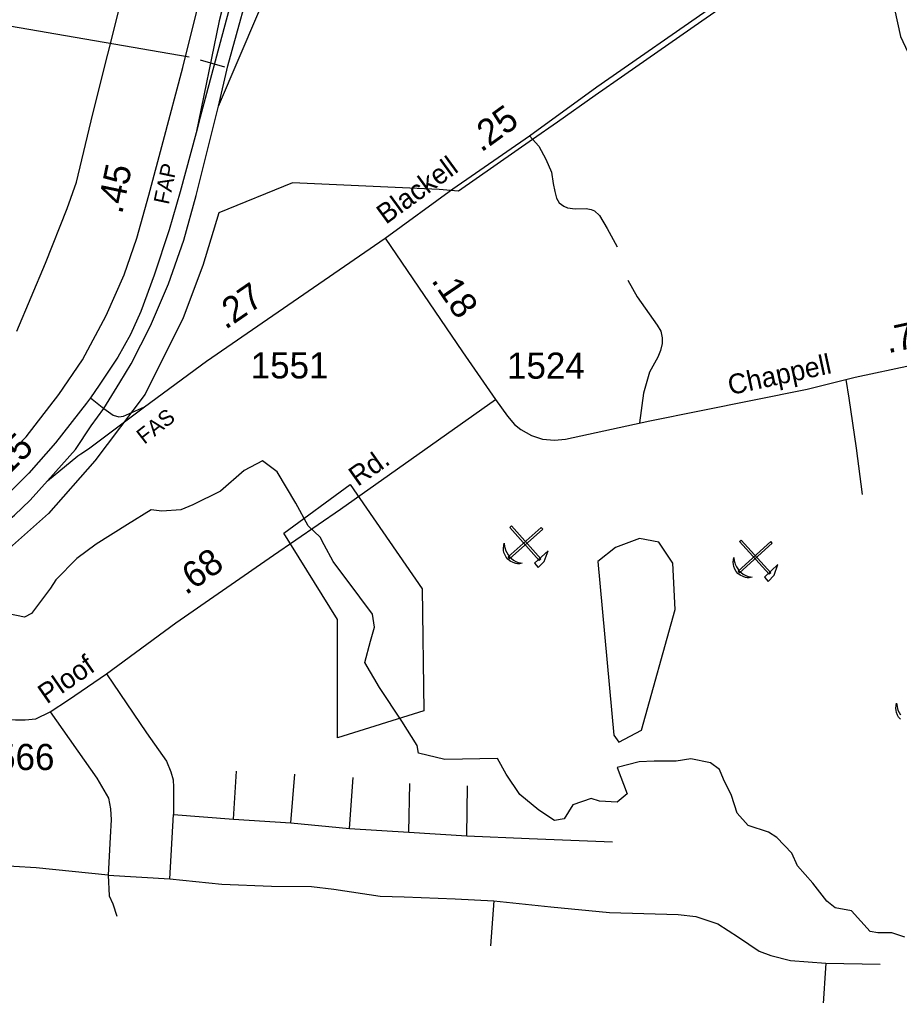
# Model space of a CAD drawing. Extents: x 2104537 to 2336408, y 34176 to 229611.
# Drawn here: x 2297199 to 2301409, y 169155 to 173826 of the extents above; entities that cross this region are included whole.
import ezdxf

# ---------------------------------------------------------------- set-up
doc = ezdxf.new("R2010")
doc.units = 0
for name, color, linetype in [('Exist Boundary Political City Limit New', 7, 'Continuous'), ('Exist Geographical Quarry CELL', 7, 'Continuous'), ('Exist Hydrographic Creek Single Shore', 7, 'Continuous'), ('Exist Hydrographic Pond Under 1500 Sq Ft', 7, 'Continuous'), ('Exist Road Non-System Type 51', 7, 'Continuous'), ('Exist Road Primary Interstate Ramp 1 Lane Attributed', 7, 'Continuous'), ('Exist Road Primary US Divided Attributed', 7, 'Continuous'), ('Exist Road Primary US Label', 7, 'Continuous'), ('Exist Road Primary US Mileage Hundredths English Label', 7, 'Continuous'), ('Exist Road Primary US Structure Ovrhead Sign CELL', 7, 'Continuous'), ('Exist Road Primary US Structure Standard Bridge Number Label', 7, 'Continuous'), ('Exist Road Secondary Mileage Hundredths English Label', 7, 'Continuous'), ('Exist Road Secondary Type 51 Attributed', 7, 'Continuous'), ('Exist Road Secondary Type 51 Label', 7, 'Continuous'), ('Exist Road Secondary Type 51 Number Label', 7, 'Continuous'), ('Map Preparation Boundary City Limit Buffer Line', 7, 'Continuous')]:
    doc.layers.add(name, color=color, linetype=linetype)

msp = doc.modelspace()

# ---------------------------------------------------------------- linework, layer by layer
at = {"layer": 'Exist Boundary Political City Limit New'}
for points in [[(2297057.5, 171652.3), (2297230.8, 171828.3), (2297387, 172030.9), (2297500, 172197.4), (2297612.5, 172409.8), (2297699.2, 172604.8), (2297759.2, 172778.8), (2297818, 172985.9), (2297885.2, 173241.5), (2297979.8, 173596.5), (2298036, 173820.9), (2298101.2, 174081.2), (2298164.5, 174342), (2298185.2, 174422.7), (2298211.2, 174536.8), (2298222, 174663.9), (2298215.5, 174719.5), (2298188.8, 174811.5), (2298204, 174800.4)], [(2301002.2, 174193.6), (2300463, 173817.7), (2300094.8, 173561.3), (2299953.2, 173462.4), (2299772, 173335.4), (2299653.5, 173252.4), (2299299, 173004.2), (2299206.5, 173011.8), (2298504.2, 173044.2), (2298152.8, 172900), (2298076.2, 172649.4), (2297980.8, 172397.9), (2297800, 172033.3), (2297559.5, 171713.8), (2297337.8, 171461.2), (2297048.2, 171206)], [(2299133.2, 170516.7), (2298720.8, 170387.7), (2298720.8, 170955.2), (2298462.8, 171368), (2298781, 171600.1), (2299124.8, 171101.4), (2299133.2, 170516.7)]]:
    msp.add_lwpolyline(points, dxfattribs=at)
at = {"layer": 'Exist Geographical Quarry CELL'}
for points in [[(2299702, 171386.1), (2299694.8, 171394.1), (2299536.6, 171253.7), (2299543.8, 171245.6)], [(2299693.5, 171244.4), (2299685.5, 171237.2), (2299545, 171395.4), (2299553.1, 171402.6)], [(2299603.8, 171223.8), (2299596.2, 171222.1), (2299590.3, 171221.1), (2299580.6, 171221.2), (2299572.7, 171222.7), (2299560.7, 171227.2), (2299546.9, 171234.1), (2299535.7, 171243.4), (2299527.4, 171252.2), (2299521.6, 171262.7), (2299516.4, 171275.6), (2299514.6, 171285), (2299513.9, 171296.3), (2299515.2, 171308.5), (2299517.4, 171319.1), (2299519.5, 171304), (2299521.6, 171294.2), (2299524.1, 171286.9), (2299530, 171274.7), (2299536.1, 171264.2), (2299540.8, 171257.2), (2299552.2, 171246.9), (2299561.9, 171238.9), (2299573.3, 171232.6), (2299584.8, 171228.1), (2299596.4, 171225.3)], [(2300800.5, 171319.8), (2300793.3, 171327.8), (2300636.4, 171185.9), (2300643.6, 171177.9)], [(2300793.4, 171178), (2300785.4, 171170.8), (2300643.5, 171327.7), (2300651.5, 171334.9)], [(2299662.8, 171223.4), (2299679.8, 171203.6), (2299709.6, 171232.4), (2299728, 171283.6)], [(2300703.9, 171156.6), (2300696.3, 171154.9), (2300690.4, 171153.8), (2300680.7, 171153.8), (2300672.8, 171155.2), (2300660.7, 171159.6), (2300646.9, 171166.4), (2300635.6, 171175.5), (2300627.2, 171184.3), (2300621.3, 171194.7), (2300616, 171207.5), (2300614.1, 171217), (2300613.3, 171228.3), (2300614.5, 171240.5), (2300616.6, 171251.1), (2300618.8, 171236), (2300621, 171226.3), (2300623.6, 171218.9), (2300629.6, 171206.9), (2300635.8, 171196.4), (2300640.5, 171189.5), (2300652.1, 171179.3), (2300661.8, 171171.3), (2300673.3, 171165.1), (2300684.8, 171160.8), (2300696.5, 171158.1)], [(2300762.9, 171156.7), (2300780.1, 171137.2), (2300809.6, 171166.2), (2300827.6, 171217.6)]]:
    msp.add_lwpolyline(points, close=True, dxfattribs=at)
msp.add_lwpolyline([(2301413.4, 170477.7), (2301405.1, 170486.4), (2301399.3, 170497), (2301394.2, 170509.8), (2301392.4, 170519.3), (2301391.7, 170530.6), (2301393, 170542.8), (2301395.2, 170553.4), (2301397.2, 170538.3), (2301399.3, 170528.5), (2301401.8, 170521.2), (2301407.8, 170509), (2301413.9, 170498.5)], dxfattribs=at)
at = {"layer": 'Exist Hydrographic Creek Single Shore'}
msp.add_lwpolyline([(2301433.9, 169434.6), (2301372.4, 169455.8), (2301305.1, 169455.8), (2301268.6, 169461.6), (2301180.1, 169560.6), (2301101.3, 169574.1), (2301061, 169606.8), (2300993.7, 169693.3), (2300920.7, 169776), (2300893.8, 169835.6), (2300822.6, 169910.6), (2300782.3, 169937.5), (2300684.3, 169969.3), (2300632.4, 170027), (2300605.4, 170111.6), (2300567, 170190.5), (2300547.8, 170236.6), (2300505.5, 170269.3), (2300411.3, 170288.5), (2300340.2, 170277), (2300234.5, 170277), (2300163.4, 170273.1), (2300057.7, 170246.2), (2300105.7, 170120.3), (2300057.7, 170079.9), (2299973.1, 170085.6), (2299934.6, 170097.2), (2299846.2, 170068.3), (2299803.9, 170001), (2299757.8, 169993.3), (2299682.8, 170041.4), (2299592.5, 170116.4), (2299527.2, 170214.5), (2299484.9, 170289.5), (2299233.1, 170284.7), (2299108.1, 170315.5), (2299100.5, 170352), (2299027.4, 170467.4), (2298921.7, 170628.9), (2298850.6, 170749.1), (2298877.5, 170851.1), (2298896.7, 170918.4), (2298887.1, 170979.9), (2298827.5, 171060.7), (2298698.7, 171232.8), (2298656.5, 171311.7), (2298637.2, 171348.2), (2298579.6, 171402.1), (2298520, 171511.7), (2298431.6, 171661.7), (2298360.5, 171714.6), (2298274, 171668.4), (2298160.6, 171568.4), (2298027.9, 171503), (2297970.3, 171480), (2297879.9, 171472.3), (2297828, 171480), (2297714.6, 171409.8), (2297564.7, 171315.5), (2297472.5, 171246.3), (2297372.5, 171144.4), (2297347.5, 171104), (2297255.3, 170982.8), (2297222.6, 170965.5), (2297138, 170982.8)], dxfattribs=at)
at = {"layer": 'Exist Hydrographic Pond Under 1500 Sq Ft'}
msp.add_lwpolyline([(2300066.6, 170367.3), (2300174.4, 170424.3), (2300335.4, 171001.7), (2300324.5, 171224.9), (2300257.5, 171324.7), (2300165.4, 171342.8), (2300049.5, 171299.2), (2299966.5, 171231.9), (2300041.5, 170400.7), (2300066.6, 170367.3)], dxfattribs=at)
at = {"layer": 'Exist Road Non-System Type 51'}
for p, q in [((2298222.1, 169999.1), (2298237.4, 170228)), ((2298496.9, 169981.8), (2298516.1, 170214.5)), ((2298777.5, 169953.9), (2298794.8, 170198.1)), ((2299062, 169936.6), (2299065.9, 170169.3)), ((2299338.8, 169919.3), (2299342.6, 170157.8)), ((2297918.4, 169713.5), (2297935.7, 170021.2)), ((2297935.7, 170021.2), (2298222.1, 169999.1)), ((2298222.1, 169999.1), (2298496.9, 169981.8)), ((2298496.9, 169981.8), (2298777.5, 169953.9)), ((2298777.5, 169953.9), (2299062, 169936.6)), ((2299062, 169936.6), (2299338.8, 169919.3)), ((2297622.4, 169731.8), (2297918.4, 169713.5)), ((2299467.6, 169608.7), (2299452.2, 169393.3)), ((2301057.1, 169310.6), (2301316.6, 169304.8))]:
    msp.add_line(p, q, dxfattribs=at)
for points in [[(2297185.7, 172334.1), (2297322.8, 172659.1), (2297427.1, 172921.6), (2297471.8, 173046.8), (2297549.2, 173374.8), (2297692.3, 173947.4), (2297757.8, 174162.1), (2297817.4, 174382.8), (2297841.3, 174475.2), (2297847.2, 174561.7), (2297841.3, 174615.4), (2297814.4, 174681), (2297790.6, 174722.7), (2297728, 174761.5), (2297611.8, 174833.1), (2297248.3, 175018), (2297176.7, 175038.8)], [(2301205.6, 174382.1), (2301261, 174276.7), (2301341.7, 174073.8), (2301414.3, 173744.7), (2301449.3, 173669.2), (2301464.1, 173619.7)], [(2299638.6, 173269.1), (2299683.2, 173219.7), (2299716.1, 173158.1), (2299743.8, 173095.9), (2299751.6, 173040.6), (2299760, 173002.7), (2299768.6, 172970.7), (2299781, 172948.9), (2299803.3, 172933.3), (2299821.2, 172925.4), (2299857.1, 172920.2), (2299909.3, 172920.8), (2299933.5, 172917), (2299949.5, 172911.1), (2299973.9, 172887.7), (2300010.8, 172826), (2300058, 172738.8)], [(2300109.2, 172578.6), (2300154.3, 172499.4), (2300250, 172362.7), (2300266.5, 172334.8), (2300273.1, 172302.9), (2300273.2, 172275), (2300265.7, 172242.7), (2300252.3, 172210.5), (2300213.2, 172138.1), (2300184.3, 172037.6), (2300164.7, 171895)], [(2301152.4, 172102.7), (2301166.9, 172014.4), (2301201.3, 171775.1), (2301230, 171552.6)], [(2297614.7, 170695.3), (2297806.9, 170412.6), (2297901.1, 170276), (2297922.2, 170226), (2297933.8, 170187.6), (2297935.7, 170152.9), (2297935.7, 170021.2)], [(2297345.6, 170512.6), (2297568.6, 170195.3), (2297624.3, 170099.1), (2297633.9, 170049.1), (2297637.8, 169995.2), (2297632, 169912.5), (2297622.4, 169731.8)], [(2299338.8, 169919.3), (2299637.9, 169907.2), (2300035.8, 169890.3)], [(2297622.4, 169731.8), (2297278.3, 169765.4), (2296955.4, 169784.7), (2296544.1, 169808.7), (2296482.6, 169802.9), (2296419.2, 169789.5), (2296365.3, 169776), (2296300, 169747.1), (2296175.1, 169664.5), (2295977.1, 169509.6)], [(2297622.4, 169731.8), (2297628.1, 169631.8), (2297645.4, 169593.3), (2297664.7, 169535.6)], [(2297918.4, 169713.5), (2298166.3, 169688.5), (2298404.7, 169678.9), (2298595, 169677), (2298702.6, 169663.5), (2298923.6, 169630.8), (2299039, 169626.9), (2299283.1, 169617.3), (2299467.6, 169608.7)], [(2299467.6, 169608.7), (2299740.5, 169579.8), (2300021.1, 169552.9), (2300349.8, 169542.3), (2300434.4, 169532.7), (2300540.1, 169498.1), (2300638.1, 169434.6), (2300738.1, 169367.3), (2300793.8, 169346.2), (2300888, 169323.1), (2301057.1, 169310.6)], [(2301057.1, 169310.6), (2301041.8, 169093.3), (2301024.5, 168845.2), (2301034.1, 168742.3), (2301049.4, 168663.4), (2301064.8, 168619.2), (2301122.5, 168544.2), (2301316.6, 168322)]]:
    msp.add_lwpolyline(points, dxfattribs=at)
at = {"layer": 'Exist Road Primary Interstate Ramp 1 Lane Attributed'}
for points in [[(2297582.6, 175451.5), (2297651.4, 175396.4), (2297760.6, 175318.4), (2297893.9, 175245.7), (2297977, 175192), (2298067.1, 175124.4), (2298122.5, 175075.9), (2298163.2, 175030.4), (2298221.2, 174961.5), (2298268, 174888.7), (2298299.2, 174810.8), (2298321.7, 174739.7), (2298330.4, 174658.3), (2298325.2, 174557.8), (2298254.1, 174209.2), (2298153.7, 173819.3), (2298043.1, 173284.2)], [(2298151.2, 173410.6), (2298343.8, 173863.2), (2298439.9, 174013.6), (2298554.5, 174164), (2298663, 174275.6), (2298788.5, 174391.9), (2298901.7, 174475.6), (2299021, 174557.8), (2299186.8, 174647.7), (2299292.2, 174694.2), (2299394.5, 174733), (2299527.7, 174768.7), (2299664.1, 174805.9), (2299783.4, 174826), (2300232.8, 174875.6), (2300452.9, 174920.6), (2300593.8, 174962)], [(2297331.7, 171618.4), (2297477.7, 171737.6), (2297492, 171746.9), (2297528.8, 171770.8), (2297796.5, 171972.6)]]:
    msp.add_lwpolyline(points, dxfattribs=at)
at = {"layer": 'Exist Road Primary US Divided Attributed'}
for points in [[(2298872.9, 174931.9), (2298844.1, 174907.9), (2298808.2, 174872), (2298768.2, 174836.2), (2298684.6, 174746.3), (2298571.4, 174622.3), (2298507.9, 174527.7), (2298433.5, 174420.7), (2298370, 174304.4), (2298300.2, 174177), (2298246.5, 174042.8), (2298165.4, 173740.1), (2298063.1, 173358.7), (2298043.1, 173284.2)], [(2298151.2, 173410.6), (2298195.9, 173604.5), (2298327, 174084.6), (2298374.7, 174221.7), (2298421.1, 174333.9), (2298503.2, 174462.6), (2298585.4, 174577.3), (2298710.9, 174716.8), (2298793, 174806.8), (2298854.6, 174863.8), (2298920.7, 174919.8)], [(2297601.4, 171963.7), (2297679.2, 172089.3), (2297733.4, 172177.7), (2297824.9, 172360.7), (2297911.7, 172560.7), (2297984.3, 172769.5), (2298043.9, 172984.2), (2298151.2, 173410.6)], [(2298043.1, 173284.2), (2297966.7, 173001), (2297914.7, 172818.8), (2297843.5, 172602.5), (2297778.4, 172428.9), (2297728.8, 172318.8), (2297668.4, 172210.3), (2297580, 172075.4), (2297538, 172016.2)], [(2297538, 172016.2), (2297519.6, 171990.1), (2297370.4, 171800.3), (2297243.4, 171654.3), (2297131.1, 171543.7), (2297015.5, 171433.4), (2296827.3, 171286.9), (2296587.8, 171119.5)], [(2297331.7, 171618.4), (2297465.8, 171767.5), (2297541.3, 171881.6), (2297601.4, 171963.7)], [(2296638.6, 171060.2), (2296768.8, 171154.7), (2296917.5, 171251.6), (2297057.5, 171359), (2297174.7, 171453.3), (2297250.3, 171525.3), (2297331.7, 171618.4)]]:
    msp.add_lwpolyline(points, dxfattribs=at)
at = {"layer": 'Exist Road Primary US Structure Ovrhead Sign CELL'}
msp.add_line((2298062.9, 173632.4), (2298179.8, 173599.5), dxfattribs=at)
at = {"layer": 'Exist Road Primary US Structure Standard Bridge Number Label'}
msp.add_line((2298009.9, 173646.1), (2297103.3, 173802.1), dxfattribs=at)
at = {"layer": 'Exist Road Secondary Type 51 Attributed'}
for points in [[(2298948.8, 172780.3), (2299271.9, 173016.1), (2299638.6, 173269.1), (2299961.3, 173503.3), (2300530.1, 173898.9), (2300872, 174130.8), (2301279, 174414.5), (2301546.3, 174608.6), (2301808.2, 174791.8), (2302216.1, 175073.7), (2302456, 175242.4), (2302730.6, 175431.9), (2302868, 175518.9), (2303099.2, 175687.6)], [(2297796.5, 171972.6), (2298093.2, 172191), (2298948.8, 172780.3)], [(2298948.8, 172780.3), (2299318.4, 172235.8), (2299476.5, 172007.3)], [(2299476.5, 172007.3), (2299534.1, 171927.7), (2299566.7, 171888.3), (2299596.6, 171863.9), (2299648.1, 171835.4), (2299701, 171817.7), (2299758.6, 171812.8), (2299810.9, 171817.7), (2300214.7, 171906), (2300452.4, 171953.5), (2300967.4, 172057.3), (2301197.3, 172113.7), (2301467.3, 172172), (2301616.6, 172210), (2301703.4, 172231.7), (2301799.8, 172263), (2302271.4, 172416.5), (2302407.7, 172454.8), (2302491.4, 172483.5), (2302692.3, 172557.7), (2302856.1, 172637.9), (2303036.8, 172757.3)], [(2296638.6, 171060.2), (2296674.2, 170996.6), (2296724.2, 170921.8), (2296946.7, 170602.8), (2296990.1, 170548.5), (2297015.9, 170522.7), (2297054.1, 170498.5), (2297086, 170484.8), (2297134, 170476.6), (2297178.7, 170473.9), (2297226.2, 170473.9), (2297276.1, 170479.5), (2297345.6, 170512.6), (2297432.5, 170570.2), (2297614.7, 170695.3), (2297946.7, 170938.1), (2298413.4, 171262.5), (2298735, 171482.4), (2299476.5, 172007.3)], [(2297538, 172016.2), (2297601.4, 171963.7)], [(2297601.4, 171963.7), (2297645.9, 171931.8), (2297673.5, 171925), (2297696.2, 171928.1), (2297796.5, 171972.6)]]:
    msp.add_lwpolyline(points, dxfattribs=at)
at = {"layer": 'Map Preparation Boundary City Limit Buffer Line'}
for points in [[(2297057.5, 171652.3), (2297230.8, 171828.3), (2297387, 172030.9), (2297500, 172197.4), (2297612.5, 172409.8), (2297699.2, 172604.8), (2297759.2, 172778.8), (2297818, 172985.9), (2297885.2, 173241.5), (2297979.8, 173596.5), (2298036, 173820.9), (2298101.2, 174081.2), (2298164.5, 174342), (2298185.2, 174422.7), (2298211.2, 174536.8), (2298222, 174663.9), (2298215.5, 174719.5), (2298188.8, 174811.5), (2298204, 174800.4)], [(2301002.2, 174193.6), (2300463, 173817.7), (2300094.8, 173561.3), (2299953.2, 173462.4), (2299772, 173335.4), (2299653.5, 173252.4), (2299299, 173004.2), (2299206.5, 173011.8), (2298504.2, 173044.2), (2298152.8, 172900), (2298076.2, 172649.4), (2297980.8, 172397.9), (2297800, 172033.3), (2297559.5, 171713.8), (2297337.8, 171461.2), (2297048.2, 171206)], [(2299133.2, 170516.7), (2298720.8, 170387.7), (2298720.8, 170955.2), (2298462.8, 171368), (2298781, 171600.1), (2299124.8, 171101.4), (2299133.2, 170516.7)]]:
    msp.add_lwpolyline(points, dxfattribs=at)

# ---------------------------------------------------------------- texts
at = {"layer": 'Exist Road Primary US Label'}
for s, rotation, p in [('FAP', 77.9973, (2297912.6, 172937.1)), ('FAS', 37.8895, (2297795.7, 171790.3))]:
    msp.add_text(s, height=75, rotation=rotation, dxfattribs=at).set_placement(p)
at = {"layer": 'Exist Road Primary US Mileage Hundredths English Label'}
for s, rotation, p in [('.45', 78.1414, (2297689.2, 172891.3)), ('.15', 45.1293, (2297109, 171605.7))]:
    msp.add_text(s, height=125, rotation=rotation, dxfattribs=at).set_placement(p)
at = {"layer": 'Exist Road Secondary Mileage Hundredths English Label'}
for s, rotation, p in [('.25', 35.9667, (2299407.9, 173187.8)), ('.18', 304.1652, (2299166.1, 172576.8)), ('.27', 34.5585, (2298184.1, 172339.6)), ('.72', 12.1985, (2301354.4, 172228.2)), ('.68', 34.8024, (2297994.2, 171069.2))]:
    msp.add_text(s, height=125, rotation=rotation, dxfattribs=at).set_placement(p)
at = {"layer": 'Exist Road Secondary Type 51 Label'}
for s, rotation, p in [('Blackell', 36.173, (2298951.8, 172843)), ('Chappell', 12.2184, (2300599.3, 172028)), ('Rd.', 35.2562, (2298817.2, 171588.7)), ('Ploof', 34.6051, (2297328.9, 170547.7))]:
    msp.add_text(s, height=95, rotation=rotation, dxfattribs=at).set_placement(p)
at = {"layer": 'Exist Road Secondary Type 51 Number Label'}
for s, p in [('1551', (2298304.9, 172108.2)), ('1524', (2299531.4, 172107)), ('1566', (2296993.8, 170234.2))]:
    msp.add_text(s, height=125, dxfattribs=at).set_placement(p)

doc.saveas('drawing.dxf')
